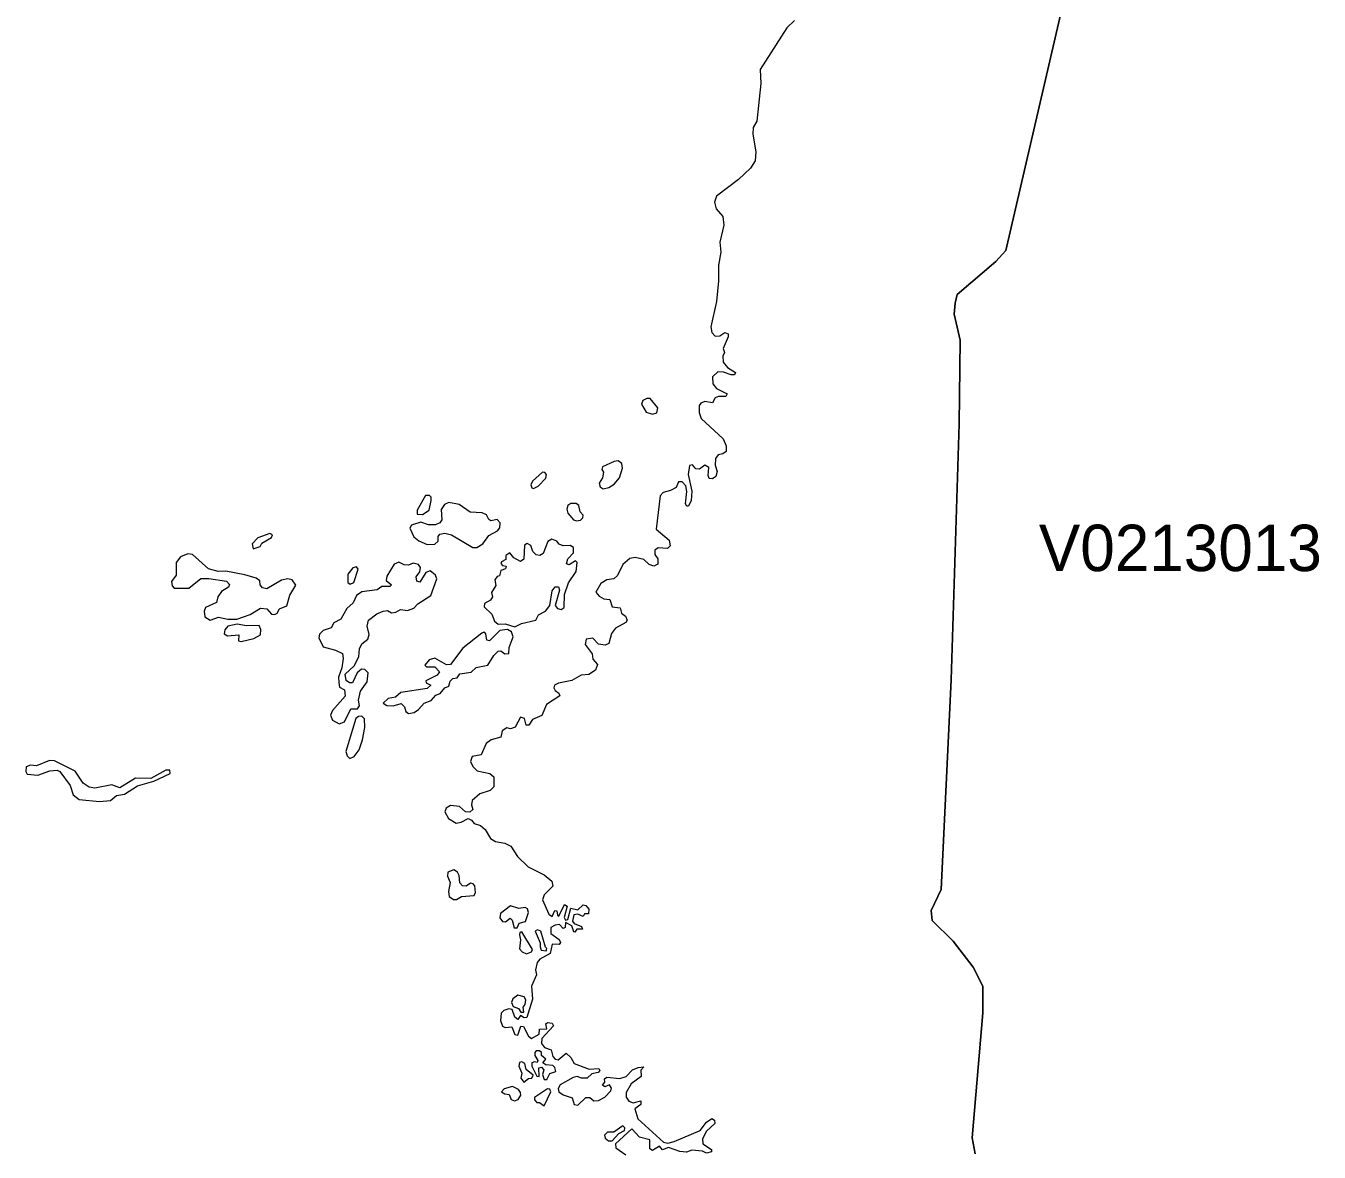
# Model space of a CAD drawing. Extents: x 369010 to 735936, y 6377141 to 6616555.
# Drawn here: x 526552 to 529339, y 6439376 to 6441803 of the extents above; entities that cross this region are included whole.
import ezdxf
from ezdxf.enums import TextEntityAlignment as Align

# ---------------------------------------------------------------- set-up
doc = ezdxf.new("R2010")
doc.units = 0
doc.header["$LTSCALE"] = 40
doc.layers.add('3', color=7, linetype='Continuous', lineweight=13)
doc.layers.add('4', color=7, linetype='Continuous')

msp = doc.modelspace()

# ---------------------------------------------------------------- linework, layer by layer
at = {"layer": '3'}
for points in [[(528820.87, 6441997.04), (528664.13, 6441318.47), (528642.62, 6441294.97), (528559.2, 6441224.14), (528554.9, 6441204.94), (528552.75, 6441181.27), (528565.66, 6441125.5), (528563.51, 6440945.43), (528545.96, 6440393.8), (528524.61, 6439941.48), (528503.1, 6439896.46), (528505.25, 6439875.11), (528550.27, 6439830.1), (528593.13, 6439774.32), (528614.48, 6439733.61), (528614.48, 6439675.68), (528591.15, 6439406.9), (528597.6, 6439372.48)], [(528642.62, 6441294.97), (528664.13, 6441318.47), (528820.87, 6441997.04)], [(528208.17, 6441814.49), (528192.12, 6441798.1), (528134.36, 6441708.4), (528135.68, 6441678.44), (528127.24, 6441597.35), (528119.46, 6441583.45), (528118.8, 6441569.38), (528125.09, 6441531.48), (528123.43, 6441511.62), (528113.67, 6441496.06), (528087.52, 6441471.9), (528040.51, 6441435.82), (528036.05, 6441422.91), (528039.52, 6441408.67), (528054.09, 6441391.96), (528056.07, 6441373.09), (528047.8, 6441336.51), (528049.62, 6441315.33), (528044.32, 6441287.19), (528044.65, 6441253.43), (528040.18, 6441208.74), (528027.94, 6441153.8), (528030.09, 6441141.71), (528037.7, 6441134.27), (528047.8, 6441135.09), (528058.22, 6441142.05), (528065.51, 6441138.9), (528065.84, 6441132.28), (528055.08, 6441107.46), (528057.89, 6441099.18), (528053.75, 6441090.91), (528054.75, 6441078.33), (528063.85, 6441066.41), (528081.56, 6441055.98), (528079.24, 6441050.36), (528072.13, 6441050.36), (528055.74, 6441056.65), (528043, 6441057.31), (528031.41, 6441046.55), (528032.57, 6441030.99), (528040.18, 6441020.9), (528063.19, 6441009.64), (528060.38, 6441003.85), (528044.98, 6441004.18), (528037.37, 6441001.04), (528031.74, 6440990.61), (528015.36, 6440993.42), (528006.42, 6440989.95), (528003.28, 6440984.32), (528003.28, 6440969.76), (528007.08, 6440956.52), (528055.08, 6440912.66), (528061.04, 6440897.93), (528061.37, 6440885.51), (528054.09, 6440880.22), (528043.66, 6440878.07), (528038.03, 6440870.45), (528037.37, 6440856.22), (528041.84, 6440842.65), (528038.69, 6440831.39), (528031.74, 6440826.6), (528024.79, 6440827.59), (528022.31, 6440833.88), (528023.8, 6440850.92), (528015.03, 6440855.89), (528003.94, 6440847.45), (527995.66, 6440848.44), (527988.71, 6440856.55), (527981.93, 6440855.56)], [(528597.6, 6439372.48), (528591.15, 6439406.9), (528614.48, 6439675.68), (528614.48, 6439733.61), (528593.13, 6439774.32), (528550.27, 6439830.1), (528505.25, 6439875.11), (528503.1, 6439896.46), (528524.61, 6439941.48), (528545.96, 6440393.8), (528563.51, 6440945.43), (528565.66, 6441125.5), (528552.75, 6441181.27), (528554.9, 6441204.94), (528559.2, 6441224.14), (528642.62, 6441294.97)], [(527981.93, 6440855.56), (527978.95, 6440835.7), (527987.22, 6440800.11), (527985.9, 6440779.92), (527979.94, 6440767.51), (527976.13, 6440767.51), (527973.65, 6440772.64), (527976.13, 6440799.12), (527973.98, 6440811.2), (527966.37, 6440820.31), (527958.26, 6440819.98), (527953.46, 6440808.22), (527941.54, 6440801.11), (527925.65, 6440797.3), (527919.03, 6440789.69), (527910.59, 6440718.36), (527938.23, 6440694.69), (527940.22, 6440682.44), (527934.59, 6440676.15), (527914.4, 6440677.64), (527907.78, 6440672.68), (527907.45, 6440663.41), (527913.74, 6440653.97), (527914.07, 6440642.72), (527905.13, 6440638.58), (527895.04, 6440642.06), (527883.78, 6440652.98), (527865.08, 6440657.12), (527853.5, 6440655.3), (527838.6, 6440642.06), (527827.18, 6440618.06), (527819.24, 6440611.44), (527804.34, 6440609.12), (527791.1, 6440601.34), (527780.67, 6440582.64), (527787.29, 6440573.54), (527797.39, 6440567.91), (527810.46, 6440566.92), (527815.76, 6440550.87), (527832.81, 6440548.88), (527835.95, 6440536.96), (527844.23, 6440530.34), (527847.87, 6440522.4), (527844.72, 6440517.1), (527823.04, 6440504.69), (527814.11, 6440493.44), (527808.48, 6440471.92), (527800.53, 6440468.11), (527786.13, 6440470.1), (527773.56, 6440483.01), (527759.32, 6440481.35), (527757.01, 6440469.44), (527772.23, 6440449.58), (527773.72, 6440437.83), (527783.65, 6440426.41), (527779.85, 6440414.16), (527765.61, 6440405.06), (527748.9, 6440403.4), (527728.37, 6440392.15), (527699.91, 6440386.35), (527691.14, 6440381.72), (527689.81, 6440375.93), (527692.79, 6440370.3), (527700.9, 6440364.67), (527703.05, 6440358.88), (527673.76, 6440340.34), (527663.66, 6440316.35), (527643.8, 6440308.07), (527635.69, 6440296.16), (527630.23, 6440296.16), (527626.75, 6440310.06), (527618.31, 6440313.2), (527606.23, 6440291.69), (527596.8, 6440288.21), (527588.69, 6440290.2), (527578.59, 6440283.58), (527575.28, 6440269.67), (527554.93, 6440264.54), (527544.17, 6440256.43), (527533.41, 6440232.1), (527514.21, 6440227.97), (527510.41, 6440217.87), (527515.37, 6440206.62), (527524.8, 6440197.68), (527551.78, 6440191.39), (527560.22, 6440184.44), (527560.55, 6440163.26), (527552.61, 6440154.81), (527530.6, 6440147.86), (527513.72, 6440133.63), (527512.39, 6440124.2), (527515.54, 6440114.1), (527508.92, 6440108.47), (527499.15, 6440108.8), (527486.24, 6440120.39), (527467.37, 6440122.54), (527458.11, 6440116.91), (527454.96, 6440109.3), (527462.91, 6440094.9), (527479.62, 6440084.81)], [(527479.62, 6440084.81), (527490.38, 6440086.63), (527505.11, 6440094.57), (527512.72, 6440091.1), (527518.35, 6440083.81), (527531.92, 6440079.68), (527541.52, 6440071.24), (527553.11, 6440051.37), (527564.19, 6440044.92), (527584.39, 6440041.78), (527597.29, 6440035.16), (527611.53, 6440012.48), (527634.37, 6439990.8), (527668.96, 6439973.42), (527685.84, 6439959.85), (527687.66, 6439949.09), (527668.96, 6439929.89), (527665.32, 6439919.47), (527678.89, 6439888.52), (527686.01, 6439883.22), (527691.8, 6439896.46), (527695.94, 6439895.8), (527697.42, 6439886.37), (527700.9, 6439884.55), (527713.15, 6439909.7), (527718.28, 6439905.57), (527711.99, 6439881.24), (527714.8, 6439875.61), (527719.77, 6439876.93), (527726.22, 6439901.26), (527741.61, 6439898.12), (527753.03, 6439908.38), (527758.66, 6439907.22), (527764.95, 6439899.61), (527764.29, 6439889.51), (527756.18, 6439889.18), (527753.2, 6439883.88), (527741.61, 6439888.85), (527732.84, 6439887.03), (527729.7, 6439873.46), (527733.34, 6439868.33), (527749.23, 6439861.71), (527751.71, 6439856.08), (527739.63, 6439856.41), (527735.33, 6439849.79), (527732.84, 6439850.62), (527728.37, 6439863.69), (527715.13, 6439870.64), (527714.47, 6439859.56), (527709.67, 6439857.9), (527702.22, 6439866.51), (527692.46, 6439865.18), (527683.52, 6439859.56), (527683.19, 6439846.98), (527701.56, 6439833.9), (527704.05, 6439827.61), (527701.23, 6439822.98), (527686.34, 6439824.14), (527681.7, 6439803.62), (527659.86, 6439791.37), (527654.23, 6439784.42), (527650.42, 6439768.36), (527652.41, 6439757.61), (527641.98, 6439733.61), (527644.13, 6439705.31), (527631.55, 6439665.75), (527626.09, 6439665.09), (527617.98, 6439670.55), (527612.02, 6439661.94), (527605.57, 6439666.74), (527599.94, 6439683.13), (527592.99, 6439684.45), (527582.23, 6439680.98), (527576.61, 6439675.02), (527575.12, 6439659.79), (527579.42, 6439647.54), (527585.21, 6439644.4), (527599.28, 6439645.89), (527605.9, 6439629.5), (527612.02, 6439628.18), (527618.98, 6439646.88), (527624.6, 6439646.55), (527635.03, 6439625.37), (527641.98, 6439620.4), (527658.03, 6439629.84), (527659.03, 6439640.59), (527674.42, 6439641.42), (527672.6, 6439652.51), (527676.07, 6439655.32), (527686.17, 6439653.83), (527688.98, 6439647.88), (527663.66, 6439620.4), (527663, 6439609.64), (527669.95, 6439601.04), (527683.85, 6439596.4), (527687.99, 6439581.51), (527692.79, 6439576.21), (527699.08, 6439574.89), (527716.46, 6439589.12), (527726.39, 6439580.02)], [(527726.39, 6439580.02), (527733.67, 6439566.78), (527766.27, 6439554.7), (527786.8, 6439555.69), (527788.62, 6439551.55), (527785.14, 6439547.08), (527771.9, 6439544.27), (527761.47, 6439535.5), (527749.23, 6439535.17), (527739.96, 6439538.64), (527731.19, 6439536.82), (527703.38, 6439520.93), (527699.08, 6439513.16), (527700.9, 6439505.54), (527709.67, 6439498.92), (527729.04, 6439492.63), (527733.67, 6439478.73), (527741.61, 6439477.08), (527758.66, 6439493.79), (527767.76, 6439493.46), (527776.37, 6439486.51), (527786.13, 6439486.84), (527799.38, 6439494.12), (527812.62, 6439507.69), (527813.94, 6439513.98), (527809.47, 6439520.93), (527799.38, 6439516.63), (527794.91, 6439520.11), (527799.38, 6439526.89), (527799.04, 6439533.68), (527804.34, 6439537.65), (527832.15, 6439534.51), (527845.72, 6439538.64), (527859.62, 6439552.88), (527871.87, 6439558.5), (527883.62, 6439559.83), (527877, 6439552.21), (527877.82, 6439538.97), (527856.47, 6439523.25), (527845.72, 6439504.22), (527846.05, 6439494.45), (527851.34, 6439485.68), (527860.61, 6439481.88), (527877, 6439486.01), (527877.33, 6439478.73), (527864.58, 6439468.97), (527871.2, 6439447.45), (527926.15, 6439397.3), (527935.25, 6439395.32), (527948.83, 6439398.63), (528005.43, 6439422.29), (528018.83, 6439440.17), (528030.09, 6439448.11), (528036.38, 6439444.97), (528036.71, 6439437.35), (528018.83, 6439421.3), (528009.9, 6439404.58), (528011.22, 6439393.5), (528029.43, 6439381.25), (528029.76, 6439376.45), (528018.5, 6439373.64), (528010.23, 6439377.77), (527987.22, 6439379.92), (527975.8, 6439375.79), (527961.4, 6439377.11), (527936.74, 6439385.55), (527924.17, 6439380.92), (527917.55, 6439388.53), (527902.32, 6439379.59), (527897.02, 6439382.74), (527896.69, 6439402.27), (527874.35, 6439408.39), (527857.63, 6439425.93), (527822.38, 6439393.5), (527823.7, 6439384.72), (527845.05, 6439370.16)]]:
    msp.add_lwpolyline(points, dxfattribs=at)
for points in [[(527902.48, 6440965.78), (527911.75, 6440968.6), (527914.24, 6440979.36), (527897.19, 6440999.55), (527889.91, 6441000.04), (527881.96, 6440995.74), (527878.49, 6440987.47), (527888.58, 6440970.09)], [(527665.15, 6440841.16), (527643.64, 6440821.8), (527640.49, 6440813.35), (527642.15, 6440807.56), (527646.12, 6440806.07), (527656.21, 6440810.71), (527672.43, 6440828.08), (527673.92, 6440835.7), (527670.78, 6440840.17)], [(527828.17, 6440865.16), (527819.73, 6440864.16), (527794.41, 6440852.41), (527793.25, 6440846.79), (527796.73, 6440840.83), (527794.74, 6440829.08), (527787.79, 6440817.16), (527789.45, 6440809.55), (527796.07, 6440805.08), (527808.31, 6440807.89), (527819.73, 6440814.84), (527830.99, 6440829.08), (527837.94, 6440849.27), (527836.45, 6440859.37)], [(527413.59, 6440790.68), (527395.55, 6440759.07), (527395.55, 6440750.79), (527407.13, 6440749.64), (527421.36, 6440759.07), (527425.83, 6440779.92), (527425.83, 6440787.21), (527422.03, 6440790.68)], [(527515.37, 6440678.63), (527523.65, 6440678.63), (527536.89, 6440686.74), (527549.8, 6440704.78), (527568.5, 6440714.55), (527573.13, 6440721.17), (527574.12, 6440731.6), (527567.84, 6440739.21), (527554.1, 6440736.4), (527549.63, 6440738.88), (527545, 6440749.3), (527535.4, 6440753.11), (527509.58, 6440754.6), (527485.91, 6440771.32), (527463.57, 6440775.45), (527453.97, 6440771.65), (527447.02, 6440760.56), (527448.51, 6440738.55), (527444.04, 6440731.6), (527434.94, 6440727.46), (527419.87, 6440727.46), (527403.49, 6440732.92), (527383.46, 6440726.8), (527379.49, 6440720.18), (527387.93, 6440701.97), (527398.86, 6440693.03), (527416.56, 6440684.92), (527433.28, 6440685.59), (527440.73, 6440692.21), (527440.23, 6440702.3), (527444.53, 6440707.27), (527454.63, 6440709.58), (527469.53, 6440705.78)], [(527738.8, 6440736.06), (527747.24, 6440737.55), (527752.37, 6440742.35), (527753.03, 6440747.98), (527746.41, 6440755.59), (527743.6, 6440768.83), (527737.81, 6440773.3), (527726.22, 6440773.63), (527720.1, 6440769.17), (527717.62, 6440760.89), (527720.1, 6440752.78), (527732.18, 6440738.55)], [(527077.61, 6440709.09), (527051.79, 6440699.32), (527039.55, 6440686.25), (527041.7, 6440675.99), (527057.09, 6440680.62), (527060.4, 6440688.23), (527081.42, 6440700.48), (527083.41, 6440705.61)], [(527685.67, 6440696.34), (527676.74, 6440691.54), (527666.64, 6440666.06), (527659.69, 6440661.26), (527651.75, 6440662.75), (527644.46, 6440670.36), (527639.99, 6440682.77), (527632.22, 6440687.41), (527626.42, 6440683.6), (527624.93, 6440653.64), (527618.31, 6440648.68), (527603.42, 6440656.46), (527595.31, 6440667.21), (527586.37, 6440661.26), (527586.7, 6440652.65), (527577.27, 6440648.02), (527575.94, 6440643.88), (527579.09, 6440640.07), (527587.03, 6440638.58), (527585.54, 6440632.79), (527575.45, 6440629.31), (527572.47, 6440617.4), (527567.84, 6440616.41), (527563.04, 6440608.63), (527565.19, 6440596.88), (527555.59, 6440581.48), (527557.57, 6440572.55), (527553.11, 6440564.93), (527540.2, 6440557.82), (527539.87, 6440550.53), (527556.25, 6440534.98), (527561.71, 6440519.59), (527570.15, 6440513.3), (527585.05, 6440514.45), (527605.9, 6440507.34), (527620.13, 6440515.12), (527651.08, 6440522.4), (527656.71, 6440533.49), (527672.1, 6440541.6), (527681.54, 6440553.35), (527686.5, 6440585.12), (527692.63, 6440594.06), (527700.07, 6440593.73), (527702.06, 6440586.45), (527692.63, 6440554.01), (527697.59, 6440547.06), (527705.53, 6440545.4), (527711.82, 6440549.21), (527712.82, 6440577.68), (527721.59, 6440602.17), (527737.64, 6440626.83), (527740.29, 6440646.03), (527736.48, 6440650.17), (527722.58, 6440641.4), (527717.45, 6440643.55), (527719.77, 6440654.31), (527732.02, 6440667.21), (527732.02, 6440678.3), (527725.06, 6440682.77), (527709.84, 6440682.44), (527701.07, 6440685.59), (527696.1, 6440692.54)], [(526949.02, 6440521.9), (526967.55, 6440528.85), (526987.41, 6440524.05), (527006.94, 6440524.05), (527035.74, 6440533.98), (527057.42, 6440548.05), (527071.65, 6440546.23), (527081.42, 6440534.81), (527088.37, 6440534.15), (527093.83, 6440537.13), (527098.8, 6440546.56), (527114.19, 6440552.85), (527121.14, 6440576.19), (527133.55, 6440597.37), (527125.94, 6440608.63), (527116.84, 6440610.94), (527103.27, 6440608.13), (527071.65, 6440589.43), (527061.89, 6440591.58), (527056.76, 6440598.2), (527056.26, 6440606.47), (527048.65, 6440612.76), (527024.32, 6440620.05), (526982.94, 6440627.99), (526966.56, 6440627), (526945.54, 6440632.96), (526911.45, 6440663.57), (526901.35, 6440665.23), (526885.13, 6440658.61), (526876.03, 6440646.2), (526876.36, 6440619.05), (526866.26, 6440605.15), (526867.26, 6440596.05), (526871.73, 6440590.75), (526903.5, 6440590.75), (526928.82, 6440611.61), (526946.37, 6440611.77), (526984.6, 6440605.81), (526990.89, 6440598.86), (526989.07, 6440592.9), (526973.51, 6440583.8), (526966.06, 6440572.38), (526962.59, 6440559.8), (526939.42, 6440549.38), (526936.27, 6440541.1), (526937.93, 6440529.18)], [(527355.66, 6440647.02), (527345.56, 6440642.55), (527329.84, 6440617.07), (527328.19, 6440607.63), (527339.94, 6440597.87), (527336.79, 6440594.72), (527319.08, 6440594.72), (527308.99, 6440587.11), (527276.05, 6440582.97), (527264.96, 6440575.36), (527257.35, 6440559.64), (527243.45, 6440547.39), (527231.2, 6440524.39), (527215.97, 6440516.44), (527210.35, 6440505.35), (527192.8, 6440499.72), (527184.69, 6440491.78), (527183.37, 6440483.84), (527192.47, 6440464.64), (527219.12, 6440457.69), (527234.18, 6440449.91), (527236, 6440439.81), (527233.19, 6440419.29), (527225.9, 6440399.1), (527226.23, 6440387.68), (527228.22, 6440377.58), (527238.98, 6440371.96), (527240.47, 6440358.38), (527212.99, 6440327.77), (527208.69, 6440317.01), (527212.99, 6440306.25), (527227.23, 6440298.47), (527238.98, 6440303.11), (527252.72, 6440331.24), (527266.62, 6440330.91), (527271.09, 6440337.2), (527268.94, 6440349.78), (527272.91, 6440369.14), (527287.47, 6440389.5), (527289.79, 6440408.86), (527282.84, 6440415.48), (527275.56, 6440416.64), (527266.12, 6440408.53), (527255.69, 6440387.35), (527249.24, 6440386.69), (527242.45, 6440391.82), (527240.3, 6440405.72), (527259.34, 6440423.92), (527269.76, 6440442.96), (527271.25, 6440460.5), (527276.05, 6440471.26), (527289.29, 6440481.02), (527291.77, 6440491.45), (527287.47, 6440509.16), (527290.29, 6440522.07), (527308.32, 6440535.64), (527322.23, 6440541.27), (527331.66, 6440542.59), (527339.94, 6440538.12), (527349.04, 6440539.11), (527359.47, 6440545.07), (527374.86, 6440542.59), (527388.1, 6440548.22), (527396.7, 6440557.15), (527425.01, 6440575.36), (527437.42, 6440610.78), (527435.1, 6440618.89), (527423.18, 6440628.49), (527414.08, 6440624.68), (527400.84, 6440603.83), (527394.72, 6440606.31), (527393.23, 6440615.25), (527401.34, 6440626.17), (527402.33, 6440635.27), (527397.86, 6440642.06), (527386.61, 6440644.54), (527376.84, 6440640.4), (527367.58, 6440641.4)], [(527264.47, 6440636.93), (527256.52, 6440634.78), (527246.1, 6440621.2), (527245.93, 6440603.16), (527251.23, 6440599.69), (527258.84, 6440603.5), (527268.27, 6440632.13)], [(527015.88, 6440476.22), (527043.02, 6440482.84), (527057.75, 6440490.13), (527058.41, 6440502.04), (527054.61, 6440510.48), (527027.46, 6440509.66), (527007.6, 6440513.63), (526987.08, 6440508.99), (526981.12, 6440501.05), (526979.8, 6440492.94), (526986.42, 6440488.47), (527010.75, 6440490.29), (527010.42, 6440477.71)], [(527589.85, 6440501.88), (527573.46, 6440500.06), (527551.45, 6440477.55), (527545.66, 6440478.87), (527543.51, 6440492.77), (527539.04, 6440495.92), (527534.73, 6440494.26), (527493.52, 6440461.82), (527467.37, 6440426.57), (527458.77, 6440425.58), (527433.61, 6440440.31), (527420.87, 6440436.83), (527411.93, 6440425.25), (527415.74, 6440421.44), (527433.45, 6440421.44), (527443.21, 6440410.68), (527438.08, 6440403.73), (527413.92, 6440391.15), (527415.08, 6440387.35), (527424.51, 6440382.05), (527417.06, 6440374.77), (527360.29, 6440366.49), (527348.87, 6440356.07), (527333.15, 6440353.25), (527322.06, 6440343.49), (527330.01, 6440338.19), (527343.91, 6440337.2), (527360.62, 6440342.33), (527368.4, 6440335.05), (527370.89, 6440325.28), (527377.01, 6440320.82), (527388.59, 6440323.3), (527398.36, 6440329.59), (527410.28, 6440343.49), (527425.34, 6440349.28), (527435.43, 6440360.21), (527444.7, 6440364.01), (527454.63, 6440376.09), (527463.9, 6440379.73), (527466.71, 6440390.49), (527472.01, 6440396.28), (527481.77, 6440398.11), (527487.23, 6440406.38), (527511.4, 6440410.02), (527522.32, 6440419.95), (527547.97, 6440424.92), (527560.22, 6440446.1), (527569.66, 6440455.54), (527575.45, 6440455.87), (527584.22, 6440449.25), (527592.99, 6440450.4), (527593.32, 6440463.15), (527601.93, 6440486.48), (527598.95, 6440496.58)], [(527276.38, 6440314.86), (527268.77, 6440314.36), (527263.47, 6440309.89), (527241.63, 6440239.22), (527244.61, 6440229.46), (527250.23, 6440224), (527259.67, 6440228.46), (527270.42, 6440242.7), (527277.38, 6440263.88), (527282.67, 6440290.69), (527281.51, 6440309.56)], [(526711.02, 6440131.48), (526734.19, 6440133.46), (526747.27, 6440144.22), (526764.98, 6440147.2), (526792.95, 6440164.74), (526828.2, 6440175.17), (526862.79, 6440191.56), (526862.62, 6440198.84), (526854.02, 6440198.51), (526821.08, 6440180.8), (526788.48, 6440181.79), (526754.55, 6440160.44), (526737.34, 6440167.56), (526700.93, 6440159.95), (526688.35, 6440162.43), (526675.6, 6440170.54), (526658.23, 6440197.02), (526614.04, 6440218.86), (526602.78, 6440219.53), (526575.14, 6440208.44), (526562.4, 6440209.6), (526552.8, 6440206.12), (526552.14, 6440196.03), (526555.28, 6440190.4), (526577.62, 6440188.08), (526603.44, 6440197.18), (526619.83, 6440199), (526625.12, 6440196.03), (526647.47, 6440165.57), (526654.09, 6440146.04), (526666.83, 6440135.45)], [(527474.16, 6439984.35), (527461.58, 6439978.72), (527460.92, 6439970.77), (527466.71, 6439957.04), (527462.57, 6439937.34), (527464.06, 6439926.42), (527473.33, 6439920.13), (527480.28, 6439920.13), (527491.04, 6439926.92), (527518.02, 6439928.9), (527521.33, 6439935.52), (527519.34, 6439949.76), (527515.87, 6439954.06), (527510.57, 6439955.05), (527500.81, 6439949.09), (527493.19, 6439949.42), (527487.57, 6439956.04), (527485.91, 6439972.1), (527482.1, 6439979.38)], [(527604.41, 6439859.22), (527611.03, 6439858.89), (527614.84, 6439869.32), (527628.74, 6439872.46), (527635.03, 6439891.99), (527633.37, 6439899.77), (527627.75, 6439903.25), (527614.18, 6439900.43), (527596.47, 6439906.56), (527575.12, 6439890.34), (527573.79, 6439880.57), (527579.42, 6439872.96), (527585.71, 6439872.13), (527595.81, 6439879.75), (527600.27, 6439875.94)], [(527631.22, 6439802.95), (527641.65, 6439807.09), (527644.13, 6439812.22), (527621.13, 6439850.62), (527616.66, 6439849.13), (527615.5, 6439844), (527617.98, 6439833.24), (527616, 6439813.71), (527621.46, 6439807.09)], [(527660.52, 6439818.18), (527662.67, 6439810.9), (527673.1, 6439809.9), (527675.08, 6439814.37), (527671.61, 6439817.52), (527661.51, 6439851.94), (527654.56, 6439855.09), (527649.43, 6439852.27), (527660.52, 6439826.62)], [(527625.43, 6439677.17), (527623.78, 6439688.09), (527628.24, 6439693.89), (527629.73, 6439703.98), (527625.93, 6439710.27), (527612.36, 6439714.08), (527601.43, 6439705.8), (527598.62, 6439697.86), (527602.09, 6439689.75), (527613.68, 6439685.61), (527618.98, 6439677.67)], [(527674.42, 6439532.02), (527681.04, 6439544.93), (527693.95, 6439549.4), (527692.13, 6439558.5), (527687.33, 6439562.64), (527672.43, 6439564.13), (527666.48, 6439568.27), (527672.27, 6439576.38), (527663.33, 6439583.66), (527663, 6439590.61), (527659.03, 6439594.09), (527652.08, 6439594.09), (527648.6, 6439590.61), (527648.93, 6439583.66), (527655.22, 6439573.56), (527653.57, 6439568.6), (527647.94, 6439570.42), (527642.48, 6439568.27), (527642.31, 6439560.99), (527653.24, 6439539.31), (527658.37, 6439538.97), (527657.37, 6439557.18), (527663.33, 6439558.83), (527668.13, 6439553.37), (527665.32, 6439542.95), (527668.96, 6439532.52)], [(527624.93, 6439526.89), (527635.03, 6439534.51), (527642.31, 6439535.5), (527645.13, 6439541.46), (527630.56, 6439554.04), (527627.09, 6439566.45), (527620.8, 6439570.09), (527615.67, 6439568.6), (527614.18, 6439560.99), (527620.8, 6439545.59), (527618.64, 6439535.5)], [(527605.07, 6439486.18), (527612.85, 6439488.99), (527618.64, 6439498.76), (527618.31, 6439504.55), (527613.85, 6439510.51), (527600.61, 6439517.13), (527582.9, 6439512.16), (527576.94, 6439505.71), (527583.89, 6439501.07), (527593.65, 6439500.08), (527598.12, 6439489.32)], [(527676.24, 6439512.33), (527647.94, 6439493.46), (527647.94, 6439488.16), (527652.9, 6439482.7), (527659.19, 6439482.7), (527668.79, 6439475.26), (527683.19, 6439505.71), (527681.04, 6439511.5)], [(527838.27, 6439432.56), (527819.4, 6439418.65), (527805.83, 6439418.65), (527798.88, 6439412.03), (527800.37, 6439406.07), (527807.32, 6439400.45), (527815.26, 6439400.12), (527830.16, 6439415.84), (527842.08, 6439422.46), (527842.74, 6439428.09)]]:
    msp.add_lwpolyline(points, close=True, dxfattribs=at)

# ---------------------------------------------------------------- texts
at = {"layer": '4'}
msp.add_text('V0213013', height=100, dxfattribs=at).set_placement((529039.93, 6440627.79), align=Align.CENTER)

doc.saveas('drawing.dxf')
